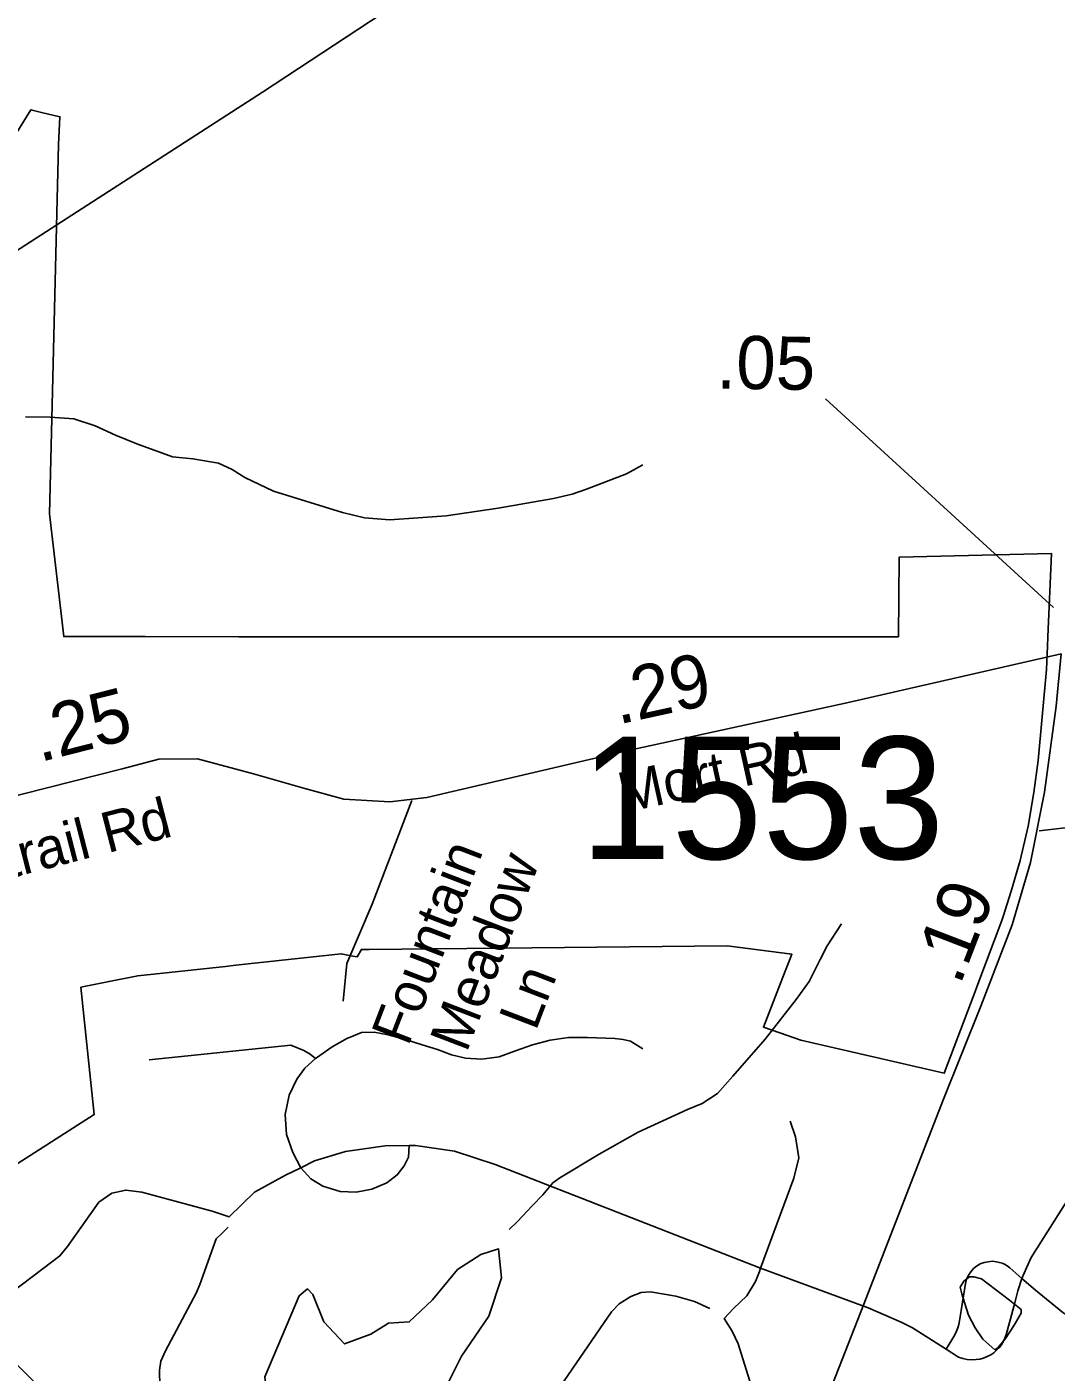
# Model space of a CAD drawing. Extents: x 1662474 to 1856135, y 779280 to 917889.
# Drawn here: x 1719194 to 1721617, y 836159 to 839326 of the extents above; entities that cross this region are included whole.
import ezdxf

# ---------------------------------------------------------------- set-up
doc = ezdxf.new("R2010")
doc.units = 0
for name, color, linetype in [('Cogo Default Point CELL', 7, 'Continuous'), ('Exist Boundary Political City Limit New Hole', 7, 'Continuous'), ('Exist Hydrographic Misc Water Feature', 7, 'Continuous'), ('Exist Hydrographic Pond Under 1500 Sq Ft', 7, 'Continuous'), ('Exist Road Non-System Type 51', 7, 'Continuous'), ('Exist Road Non-System Type 51 Label', 7, 'Continuous'), ('Exist Road Secondary Mileage Tenths English Label', 7, 'Continuous'), ('Exist Road Secondary Type 51 Attributed', 7, 'Continuous'), ('Exist Road Secondary Type 51 Label', 7, 'Continuous'), ('Exist Utilities Electrical Transmission Line', 7, 'Continuous'), ('Map Preparation Boundary City Limit Buffer Line', 7, 'Continuous'), ('Prop DGN Element Guardrail', 7, 'Continuous')]:
    doc.layers.add(name, color=color, linetype=linetype)

msp = doc.modelspace()

# ---------------------------------------------------------------- linework, layer by layer
at = {"layer": 'Exist Boundary Political City Limit New Hole'}
msp.add_lwpolyline([(1719030.8, 836560.2), (1719352.6, 836765.4), (1719321.5, 837065), (1719387.9, 837078.7), (1719455.1, 837092.2), (1719661.6, 837114.2), (1719686, 837116.8), (1719934.1, 837143.9), (1719961.5, 837138.7), (1719971.9, 837136.7), (1719981.9, 837154.2), (1720000, 837154.2), (1720842.5, 837163), (1720995, 837142.9), (1720987.1, 837122.8), (1720979.4, 837102.8), (1720928.1, 836971), (1720948.6, 836964), (1721016.4, 836940.9), (1721353.5, 836862.9), (1721424.2, 837049.1), (1721433, 837072.5), (1721489.1, 837222.5), (1721492.1, 837231.9), (1721511.2, 837291.4), (1721532, 837363.9), (1721550.9, 837444.7), (1721564.5, 837523.4), (1721575, 837598.9), (1721594.4, 837813), (1721597, 837867.8), (1721597.6, 837890), (1721606.2, 838086.2), (1721247.6, 838077.9), (1721245.8, 837890.1), (1721152.5, 837890.1), (1720877.2, 837890.2), (1720492.2, 837890.2), (1720240.9, 837890.2), (1720160.9, 837890.2), (1720005.2, 837890.4), (1720000, 837890.4), (1719861, 837890.4), (1719851.8, 837890.4), (1719710.4, 837890.4), (1719693.4, 837890.4), (1719472.9, 837890.5), (1719457.8, 837890.5), (1719281.2, 837890.5), (1719247.8, 838179.4), (1719252.4, 838371.8), (1719268.8, 839049.4), (1719272, 839114.2), (1719228.9, 839124.7), (1719203.8, 839130.9), (1719144.1, 839033.9)], dxfattribs=at)
at = {"layer": 'Exist Hydrographic Misc Water Feature'}
for points in [[(1720644.3, 838295.2), (1720606, 838273.8), (1720511.9, 838238), (1720477.6, 838225.6), (1720433.5, 838215.8), (1720303.5, 838193), (1720181.3, 838174.9), (1720115.1, 838169.8), (1720049, 838165.3), (1719989, 838169.8), (1719936.9, 838182.4), (1719775, 838233.3), (1719707.1, 838265), (1719677.2, 838283.7), (1719645, 838299.2), (1719585.1, 838309.4), (1719537.1, 838313.7), (1719453.2, 838344.1), (1719403, 838364.8), (1719355.3, 838387.1), (1719305.1, 838402.9), (1719249, 838407.3), (1719191.1, 838407.6)], [(1721112, 837214.8), (1721077.8, 837162.9), (1721061.6, 837130.4), (1721035.4, 837078.5), (1721005.2, 837036.4), (1720932.4, 836942.7), (1720856.1, 836855.6), (1720819.8, 836815.3), (1720783.8, 836791.5), (1720749.5, 836777.4), (1720633.2, 836724), (1720541, 836672.5), (1720448.7, 836616.9), (1720432.5, 836604.9), (1720408.5, 836576.7), (1720384.3, 836551), (1720348, 836513.1), (1720329.8, 836494.6)]]:
    msp.add_lwpolyline(points, dxfattribs=at)
at = {"layer": 'Exist Hydrographic Pond Under 1500 Sq Ft'}
for points in [[(1720045.7, 835986.3), (1719890.3, 836051), (1719757.6, 836119), (1719754.3, 836148.1), (1719835.3, 836339), (1719854.7, 836355.2), (1719867.6, 836342.2), (1719893.5, 836277.5), (1719942.1, 836225.7), (1720003.6, 836248.4), (1720045.7, 836274.3), (1720094.2, 836277.5), (1720149.3, 836329.3), (1720207.5, 836400.5), (1720262.6, 836436.1), (1720304.7, 836449), (1720311.1, 836381), (1720282, 836290.5), (1720217.3, 836196.6), (1720188.1, 836138.4), (1720142.8, 836060.7), (1720107.2, 836009), (1720074.8, 835979.8), (1720045.7, 835986.3)], [(1721472.6, 836211.7), (1721444.1, 836237), (1721426.3, 836263.6), (1721410.5, 836293.4), (1721401, 836323.2), (1721395.1, 836343.8), (1721391.2, 836359.5), (1721399.6, 836373.3), (1721413.3, 836383.6), (1721423.6, 836383.5), (1721441.6, 836379), (1721507.3, 836328.4), (1721534.9, 836306.5), (1721534.7, 836298.3), (1721518.5, 836269.9), (1721498, 836238.3), (1721479.8, 836216.5), (1721472.6, 836211.7)]]:
    msp.add_lwpolyline(points, dxfattribs=at)
at = {"layer": 'Exist Road Non-System Type 51'}
msp.add_line((1720921.1, 836403.8), (1721174.4, 836310.5), dxfattribs=at)
for points in [[(1719938.4, 837032.1), (1719947.1, 837121.2), (1720007.4, 837260.4), (1720100.1, 837504.5)], [(1721577.2, 837433.6), (1721726.1, 837450.9), (1721787.8, 837456.2), (1721817.4, 837453.6), (1721825.9, 837452.5), (1721833.6, 837450.4), (1721842.9, 837447.8), (1721861.5, 837439.9), (1721874.4, 837432.6), (1721888.8, 837421.5), (1721905.5, 837405.5), (1721921.1, 837387.9), (1721928.6, 837378.7), (1721941.9, 837358.9), (1721954.1, 837339.7), (1721963.9, 837325.5), (1721978, 837306.1)], [(1719873.9, 836897.2), (1719883.6, 836904.8), (1719913.2, 836925.2), (1719948.9, 836945.2), (1719953.9, 836947.2), (1719982, 836958.4), (1720011.6, 836959.1), (1720045, 836953.1), (1720085.5, 836941.8), (1720125, 836929.9), (1720161, 836918.4), (1720194.1, 836906.4), (1720227.1, 836898.4), (1720265.4, 836895.6), (1720305.6, 836901.4), (1720344.8, 836915.2), (1720384.6, 836929.7), (1720426.1, 836940.8), (1720469.4, 836946.5), (1720513.9, 836947), (1720578.4, 836944.4), (1720597.6, 836942.2), (1720615.1, 836937.9), (1720644.1, 836919.8)], [(1719482.5, 836894.2), (1719815.9, 836928.7), (1719846.4, 836916.6), (1719861.2, 836907.4), (1719873.9, 836897.2)], [(1719838.9, 836640.4), (1719819.9, 836675.9), (1719805.4, 836718.4), (1719801.9, 836765.7), (1719811.6, 836811.1), (1719830, 836848.6), (1719848.9, 836874.4), (1719873.9, 836897.2)], [(1720990.6, 836749.9), (1721003.5, 836713.4), (1721011.1, 836663.9), (1720999.6, 836615.4), (1720921.1, 836403.8)], [(1719838.9, 836640.4), (1719862.4, 836614.5), (1719890.9, 836596.9), (1719931.4, 836584.2), (1719969.6, 836583), (1720006.4, 836589.5), (1720041.6, 836605), (1720066.1, 836623.4), (1720082, 836644.7), (1720092.5, 836665.4), (1720094.4, 836692.7)], [(1719838.9, 836640.4), (1719871, 836656.2), (1719943.9, 836678.8), (1720037.9, 836692.2), (1720094.4, 836692.7)], [(1720094.4, 836692.7), (1720109, 836692.9), (1720200.6, 836679.4), (1720296.4, 836647.9), (1720921.1, 836403.8)], [(1719128.5, 836325), (1719232.9, 836403.1), (1719272, 836432.6), (1719289.9, 836454.9), (1719363.9, 836559.4), (1719394.4, 836580.2), (1719427.1, 836587.7), (1719464.9, 836582.4), (1719630.6, 836538.1), (1719670.4, 836524.7), (1719729.8, 836583), (1719803, 836622.6), (1719838.9, 836640.4)], [(1721536.6, 836379.4), (1721546.9, 836404.8), (1721558.1, 836429.2), (1721651.5, 836576.6)], [(1719668.4, 836500.4), (1719652.9, 836485.4), (1719640.2, 836472.8), (1719601.1, 836365.2), (1719592.8, 836345.2), (1719520.9, 836208.9), (1719509.4, 836184.9), (1719506.1, 836163.9), (1719508.2, 836087.6), (1719503.1, 836058.4), (1719485.1, 836028.7), (1719467.1, 836002.4), (1719458.6, 835974.8), (1719456.6, 835946.5), (1719452.4, 835924.2), (1719434.5, 835916.9), (1719414.4, 835920), (1719375.4, 835959.1), (1719266.8, 836081.4), (1719126.4, 836219.8)], [(1720899.1, 836128), (1720868.4, 836225.9), (1720854.5, 836255.9), (1720835.9, 836285), (1720857.8, 836308.7), (1720889.1, 836339), (1720909.4, 836372.7), (1720918.5, 836396.2), (1720921.1, 836403.8)], [(1721358.1, 836213.2), (1721378.4, 836246.8), (1721382.2, 836255.2), (1721385.6, 836263.7), (1721388, 836271.4), (1721389.6, 836280.1), (1721403.5, 836367.8), (1721406.1, 836378), (1721410.9, 836387.7), (1721415.9, 836395.4), (1721422.4, 836402.7), (1721429.8, 836408.7), (1721438.4, 836413.7), (1721447.6, 836416.9), (1721457, 836419), (1721467, 836420), (1721476.4, 836418.7), (1721483, 836417.6), (1721489.6, 836415.4), (1721495.4, 836412.9), (1721501.4, 836409), (1721507.6, 836404.8), (1721536.6, 836379.4)], [(1721358.1, 836213.2), (1721387.5, 836194.2), (1721397.1, 836191.4), (1721407.6, 836189), (1721418.1, 836188.2), (1721428.8, 836188.5), (1721437.4, 836189.9), (1721446, 836192.2), (1721454.6, 836195.9), (1721462.9, 836200), (1721470.1, 836204.8), (1721477, 836210.5), (1721483.4, 836217.4), (1721489.1, 836224.9), (1721494.9, 836235.5), (1721499.6, 836246.8), (1721517.1, 836313.4), (1721519.5, 836322.4), (1721527.1, 836350.9), (1721536.6, 836379.4)], [(1721536.6, 836379.4), (1721568.4, 836352), (1721632.4, 836299.8), (1721640, 836294.5), (1721648.2, 836289.9), (1721657, 836286.2), (1721705.6, 836268.5), (1721775.1, 836240.2)], [(1720802.1, 836308.8), (1720765.6, 836325.6), (1720721.6, 836338.1), (1720662.4, 836348.1), (1720639.9, 836346.4), (1720615.8, 836337.4), (1720588.8, 836320.1), (1720570.1, 836301), (1720450.5, 836125.9)], [(1721174.4, 836310.5), (1721252.1, 836276.4), (1721278.9, 836263.4), (1721358.1, 836213.2)]]:
    msp.add_lwpolyline(points, dxfattribs=at)
at = {"layer": 'Exist Road Secondary Type 51 Attributed'}
msp.add_line((1721611.1, 837959.1), (1721074.4, 838450.3), dxfattribs=at)
for points in [[(1721629.2, 837849.8), (1721124.1, 837734.6), (1720602.7, 837620.8), (1720135.4, 837512.2)], [(1720538.2, 834013), (1720459.5, 834103.3), (1720439.6, 834146.7), (1720428.5, 834192.6), (1720427.9, 834232.1), (1720428.5, 834257.6), (1720434, 834285.7), (1720493.9, 834430.3), (1720619.4, 834717.5), (1720704.8, 834921.6), (1720733, 835016.4), (1720775.2, 835163.5), (1720818.2, 835376.3), (1720846.7, 835502.8), (1720915.7, 835663.8), (1721090.7, 836130.8), (1721164.3, 836319.4), (1721349.9, 836797.8), (1721439.6, 837020.9), (1721513.3, 837211.8), (1721557, 837359), (1721589.2, 837524.6), (1721616.8, 837727), (1721629.2, 837849.8)], [(1720135.4, 837512.2), (1720049, 837501.5), (1719940.2, 837507.7), (1719848.5, 837532.8), (1719727.5, 837567.9), (1719596, 837602.8), (1719504.6, 837602.1), (1719418.3, 837579.6), (1719064.8, 837489.6), (1718826.6, 837454.4)]]:
    msp.add_lwpolyline(points, dxfattribs=at)
at = {"layer": 'Exist Utilities Electrical Transmission Line'}
msp.add_lwpolyline([(1713005.3, 834756), (1713847.9, 835307.5), (1714507.2, 835736.7), (1715243.2, 836219.4), (1715948.8, 836686.2), (1716567.8, 837092), (1717404.3, 837637.4), (1718087.8, 838090.6), (1719069.6, 838734.7), (1719749, 839171.9), (1720424.4, 839616.9)], dxfattribs=at)
at = {"layer": 'Map Preparation Boundary City Limit Buffer Line'}
msp.add_lwpolyline([(1719030.8, 836560.2), (1719352.6, 836765.4), (1719321.5, 837065), (1719387.9, 837078.7), (1719455.1, 837092.2), (1719661.6, 837114.2), (1719686, 837116.8), (1719934.1, 837143.9), (1719961.5, 837138.7), (1719971.9, 837136.7), (1719981.9, 837154.2), (1720000, 837154.2), (1720842.5, 837163), (1720995, 837142.9), (1720987.1, 837122.8), (1720979.4, 837102.8), (1720928.1, 836971), (1720948.6, 836964), (1721016.4, 836940.9), (1721353.5, 836862.9), (1721424.2, 837049.1), (1721433, 837072.5), (1721489.1, 837222.5), (1721492.1, 837231.9), (1721511.2, 837291.4), (1721532, 837363.9), (1721550.9, 837444.7), (1721564.5, 837523.4), (1721575, 837598.9), (1721594.4, 837813), (1721597, 837867.8), (1721597.6, 837890), (1721606.2, 838086.2), (1721247.6, 838077.9), (1721245.8, 837890.1), (1721152.5, 837890.1), (1720877.2, 837890.2), (1720492.2, 837890.2), (1720240.9, 837890.2), (1720160.9, 837890.2), (1720005.2, 837890.4), (1720000, 837890.4), (1719861, 837890.4), (1719851.8, 837890.4), (1719710.4, 837890.4), (1719693.4, 837890.4), (1719472.9, 837890.5), (1719457.8, 837890.5), (1719281.2, 837890.5), (1719247.8, 838179.4), (1719252.4, 838371.8), (1719268.8, 839049.4), (1719272, 839114.2), (1719228.9, 839124.7), (1719203.8, 839130.9), (1719144.1, 839033.9)], dxfattribs=at)

# ---------------------------------------------------------------- texts
at = {"layer": 'Cogo Default Point CELL'}
msp.add_text('1553', height=288, dxfattribs=at).set_placement((1720497.1, 837367))
at = {"layer": 'Exist Road Non-System Type 51 Label'}
for s, p in [('Fountain', (1720091.8, 836924.3)), (' Meadow', (1720216.6, 836876.4)), ('    Ln', (1720341.4, 836828.4))]:
    msp.add_text(s, height=95, rotation=68.9831, dxfattribs=at).set_placement(p)
at = {"layer": 'Exist Road Secondary Mileage Tenths English Label'}
msp.add_text('.05', height=125, rotation=359.0278, dxfattribs=at).set_placement((1720816.7, 838474.8))
at = {"layer": 'Exist Road Secondary Type 51 Label'}
for s, rotation, p in [('Mort Rd', 12.4067, (1720598.3, 837474.9)), ('Endotrail Rd', 14.4562, (1718864, 837246.6))]:
    msp.add_text(s, height=95, rotation=rotation, dxfattribs=at).set_placement(p)
at = {"layer": 'Prop DGN Element Guardrail'}
for s, rotation, p in [('.29', 12.318, (1720585.9, 837683.4)), ('.25', 14.2852, (1719224.1, 837594.6)), ('.19', 68.9051, (1721390.5, 837067.3))]:
    msp.add_text(s, height=125, rotation=rotation, dxfattribs=at).set_placement(p)

doc.saveas('drawing.dxf')
